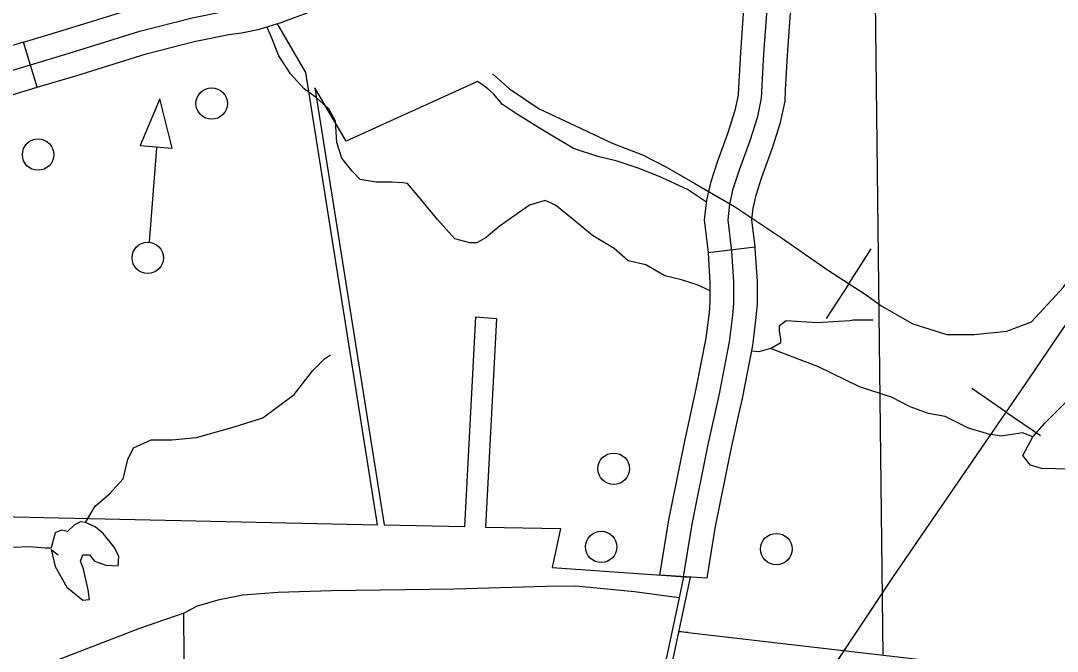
# Model space of a CAD drawing. Extents: x 22866 to 28196, y 1324810 to 1328105.
# Drawn here: x 25647.4 to 25726.5, y 1326082.4 to 1326130.5 of the extents above; entities that cross this region are included whole.
import ezdxf

# ---------------------------------------------------------------- set-up
doc = ezdxf.new("R2010")
doc.units = 0
for name, color, linetype in [('Level 31', 7, 'Continuous'), ('Level 33', 7, 'Continuous'), ('Level 34', 7, 'Continuous'), ('Level 35', 7, 'Continuous'), ('Level 40', 7, 'Continuous'), ('Level 45', 7, 'Continuous'), ('Level 5', 7, 'Continuous'), ('Level 56', 7, 'Continuous'), ('Level 6', 7, 'Continuous'), ('Level 63', 7, 'Continuous')]:
    doc.layers.add(name, color=color, linetype=linetype)

msp = doc.modelspace()

# ---------------------------------------------------------------- linework, layer by layer
at = {"layer": 'Level 31'}
for p, q in [((25648.671, 1326125.457), (25647.638, 1326128.906)), ((25699.902, 1326112.851), (25703.475, 1326113.29)), ((25699.811, 1326087.983), (25696.203, 1326088.229))]:
    msp.add_line(p, q, dxfattribs=at)
for points in [[(25701.557, 1326116.531), (25701.813, 1326117.704), (25702.289, 1326119.17), (25703.095, 1326121.406), (25703.681, 1326123.238), (25703.974, 1326124.631), (25704.157, 1326128.003), (25704.523, 1326133.153), (25704.999, 1326137.001), (25705.182, 1326139.054), (25705.585, 1326141.949), (25705.841, 1326143.87), (25705.914, 1326145.776), (25705.841, 1326151.054)], [(25703.293, 1326138.136), (25703.209, 1326137.192), (25702.731, 1326133.327), (25702.36, 1326128.116), (25702.215, 1326125.45)], [(25705.811, 1326125.255), (25705.954, 1326127.891), (25706.315, 1326132.978), (25706.789, 1326136.811), (25706.879, 1326137.816)], [(25660.764, 1326128.977), (25660.91, 1326129.014), (25663.302, 1326129.491), (25664.27, 1326129.615), (25665.635, 1326129.892), (25667.294, 1326130.407), (25669.608, 1326131.261), (25671.538, 1326132.328), (25673.156, 1326133.592)], [(25647.638, 1326128.906), (25650.576, 1326129.786), (25656.019, 1326131.484), (25659.876, 1326132.466)], [(25617.728, 1326098.709), (25619.203, 1326102.61), (25620.958, 1326106.053), (25622.046, 1326107.986), (25623.416, 1326109.743), (25625.276, 1326111.781), (25627.734, 1326114.311), (25630.262, 1326116.876), (25633.162, 1326119.315), (25635.233, 1326120.966), (25637.796, 1326122.794), (25640.535, 1326124.586), (25642.922, 1326125.534), (25646.292, 1326126.624), (25651.102, 1326128.064), (25656.509, 1326129.751), (25660.511, 1326130.77), (25663.011, 1326131.269)], [(25647.638, 1326128.906), (25645.757, 1326128.343), (25642.312, 1326127.229), (25639.701, 1326126.192), (25636.78, 1326124.28), (25635.654, 1326123.478)], [(25648.671, 1326125.457), (25651.629, 1326126.343), (25657, 1326128.018), (25660.765, 1326128.977)], [(25637.745, 1326120.546), (25638.812, 1326121.307), (25641.368, 1326122.98), (25643.532, 1326123.84), (25646.828, 1326124.905), (25648.671, 1326125.457)], [(25702.215, 1326125.45), (25702.184, 1326124.867), (25701.938, 1326123.699), (25701.39, 1326121.985), (25700.586, 1326119.753), (25700.074, 1326118.175), (25699.78, 1326116.834), (25699.596, 1326115.334), (25699.902, 1326112.851)], [(25703.475, 1326113.29), (25703.224, 1326115.334), (25703.334, 1326116.229), (25703.553, 1326117.233), (25703.993, 1326118.587), (25704.8, 1326120.826), (25705.424, 1326122.778), (25705.764, 1326124.396), (25705.811, 1326125.255)], [(25698.005, 1326088.091), (25698.664, 1326092.123), (25699.872, 1326098.071), (25700.751, 1326102.066), (25701.52, 1326106.024), (25701.776, 1326108.077), (25701.85, 1326108.993), (25701.85, 1326110.606), (25701.703, 1326112.952), (25701.41, 1326115.334), (25701.557, 1326116.531)], [(25698.655, 1326100.918), (25698.988, 1326102.431), (25699.741, 1326106.308), (25699.985, 1326108.26), (25700.049, 1326109.065), (25700.049, 1326110.55), (25699.91, 1326112.785), (25699.902, 1326112.851)], [(25702.172, 1326100.145), (25702.514, 1326101.701), (25703.299, 1326105.741), (25703.568, 1326107.894), (25703.65, 1326108.921), (25703.65, 1326110.662), (25703.496, 1326113.118), (25703.475, 1326113.29)], [(25696.203, 1326088.229), (25696.893, 1326092.447), (25698.111, 1326098.444), (25698.655, 1326100.918)], [(25699.811, 1326087.983), (25700.435, 1326091.798), (25701.634, 1326097.698), (25702.172, 1326100.145)]]:
    msp.add_lwpolyline(points, dxfattribs=at)
at = {"layer": 'Level 33'}
for points in [[(25698.005, 1326088.091), (25697.69, 1326086.501), (25695.844, 1326077.888), (25695.719, 1326077.426)], [(25697.69, 1326086.501), (25694.284, 1326086.941), (25691.648, 1326087.197), (25689.781, 1326087.38), (25687.547, 1326087.344), (25680.517, 1326087.161), (25671.143, 1326087.014), (25667.078, 1326086.904), (25664.369, 1326086.684), (25662.465, 1326086.318), (25660.89, 1326085.841), (25659.865, 1326085.328), (25656.474, 1326084.155), (25649.81, 1326081.59), (25645.636, 1326080.307), (25645.196, 1326080.124), (25643.805, 1326079.611), (25643.109, 1326079.207), (25642.34, 1326078.548), (25641.608, 1326077.741), (25639.777, 1326074.406)]]:
    msp.add_lwpolyline(points, dxfattribs=at)
at = {"layer": 'Level 34'}
msp.add_lwpolyline([(25659.91, 1326076.421), (25659.908, 1326078.494), (25659.865, 1326085.328)], dxfattribs=at)
at = {"layer": 'Level 35'}
for points in [[(25677.676, 1326117.243), (25676.944, 1326118.116), (25676.578, 1326118.169), (25675.741, 1326118.221), (25674.539, 1326118.221), (25673.337, 1326118.43), (25672.709, 1326119.058), (25671.925, 1326120.052), (25671.559, 1326121.256), (25671.455, 1326122.878), (25670.932, 1326123.82), (25669.991, 1326124.657), (25669.05, 1326125.337), (25668.004, 1326126.488), (25667.116, 1326127.849), (25666.488, 1326129.471), (25666.203, 1326130.068)], [(25700.049, 1326109.913), (25699.057, 1326110.388), (25697.855, 1326110.754), (25696.6, 1326111.068), (25695.136, 1326111.905), (25693.777, 1326112.219), (25692.731, 1326113.161), (25691.059, 1326114.155), (25689.595, 1326115.359), (25688.236, 1326116.458), (25687.451, 1326116.824), (25686.249, 1326116.458), (25683.949, 1326114.836), (25682.956, 1326113.998), (25682.224, 1326113.58), (25681.701, 1326113.58), (25680.551, 1326113.894), (25679.244, 1326115.359), (25677.676, 1326117.243)], [(25704.651, 1326105.522), (25705.435, 1326105.977), (25705.435, 1326106.238), (25705.33, 1326106.866), (25705.33, 1326107.285), (25705.853, 1326107.651), (25708.205, 1326107.494), (25710.715, 1326107.651), (25710.976, 1326107.704), (25712.492, 1326107.704)], [(25652.356, 1326092.228), (25653.087, 1326093.484), (25654.185, 1326094.426), (25655.231, 1326095.577), (25655.597, 1326097.042), (25656.015, 1326097.932), (25657.374, 1326098.559), (25658.942, 1326098.559), (25660.824, 1326098.716), (25663.7, 1326099.554), (25665.895, 1326100.234), (25668.3, 1326102.013), (25669.711, 1326103.844), (25670.6, 1326104.734), (25671.071, 1326105.048)], [(25724.673, 1326098.772), (25723.888, 1326099.086), (25722.895, 1326098.929), (25722.268, 1326098.824), (25721.327, 1326098.981), (25719.759, 1326099.452), (25717.981, 1326100.341), (25716.727, 1326100.551), (25715.315, 1326101.074), (25713.904, 1326101.807), (25711.447, 1326102.591), (25708.31, 1326104.109), (25704.651, 1326105.522), (25703.762, 1326105.26), (25703.245, 1326105.307)], [(25738.359, 1326094.596), (25734.119, 1326095.685), (25729.937, 1326096.155), (25727.48, 1326096.312), (25725.337, 1326096.365), (25724.5, 1326096.626), (25723.925, 1326097.359), (25724.673, 1326098.772), (25725.598, 1326099.818), (25727.166, 1326101.388), (25729.153, 1326102.016), (25731.244, 1326102.278), (25734.433, 1326102.278), (25737.778, 1326101.336), (25740.183, 1326100.498), (25741.704, 1326100.143)], [(25649.742, 1326090.187), (25650.055, 1326088.879), (25650.944, 1326087.31), (25652.146, 1326086.315), (25652.669, 1326086.368), (25652.565, 1326087.1), (25652.199, 1326088.67), (25651.99, 1326089.298), (25652.146, 1326089.769), (25652.669, 1326089.769), (25653.035, 1326089.298), (25653.924, 1326088.984), (25654.865, 1326088.932), (25654.917, 1326089.664), (25654.551, 1326090.344), (25653.715, 1326091.391), (25653.087, 1326091.914), (25652.356, 1326092.228), (25651.99, 1326092.28), (25651.519, 1326092.071), (25650.996, 1326091.548), (25650.526, 1326091.653), (25650.055, 1326091.443), (25649.742, 1326090.313)], [(25643.782, 1326067.206), (25643.678, 1326069.174), (25643.73, 1326070.429), (25644.671, 1326072.156), (25645.246, 1326073.621), (25645.612, 1326075.086), (25645.507, 1326077.65), (25645.141, 1326080.476), (25644.619, 1326083.668), (25644.253, 1326085.918), (25644.044, 1326086.964), (25643.991, 1326087.435), (25644.253, 1326088.22), (25644.41, 1326088.953), (25645.037, 1326089.633), (25645.769, 1326090.156), (25646.814, 1326090.365), (25648.121, 1326090.418), (25649.271, 1326090.313), (25649.742, 1326090.313)], [(25649.742, 1326090.187), (25650.265, 1326089.769)]]:
    msp.add_lwpolyline(points, dxfattribs=at)
at = {"layer": 'Level 40'}
for p, q in [((25710.624, 1326110.465), (25712.342, 1326113.128)), ((25710.624, 1326110.465), (25708.905, 1326107.803)), ((25722.65, 1326100.664), (25720.036, 1326102.456)), ((25722.65, 1326100.664), (25725.263, 1326098.872))]:
    msp.add_line(p, q, dxfattribs=at)
for points in [[(25704.923, 1326074.403), (25714.054, 1326088.127), (25714.054, 1326088.127), (25724.382, 1326103.191), (25736.028, 1326120.362), (25741.995, 1326129.788), (25747.188, 1326137.585), (25751.142, 1326143.336), (25756.062, 1326150.894), (25762.776, 1326161.051), (25766.124, 1326165.907), (25769.404, 1326170.711), (25771.079, 1326173.345), (25774.734, 1326178.782), (25776.511, 1326181.416), (25779.21, 1326185.588), (25780.871, 1326187.957), (25784.22, 1326192.232), (25788.935, 1326198.08), (25792.77, 1326202.209)], [(25713.161, 1326108.753), (25715.525, 1326107.414), (25718.106, 1326106.577), (25720.198, 1326106.577), (25722.708, 1326106.856), (25724.591, 1326107.554), (25727.032, 1326110.206), (25732.681, 1326118.373), (25737.911, 1326126.191), (25744.885, 1326136.73), (25746.621, 1326139.282)], [(25714.054, 1326088.127), (25724.382, 1326103.191), (25736.028, 1326120.362), (25741.995, 1326129.788)], [(25683.437, 1326126.489), (25684.727, 1326125.337), (25686.993, 1326123.802), (25689.713, 1326122.545), (25692.572, 1326121.184), (25694.873, 1326120.312), (25696.721, 1326119.369), (25698.883, 1326118.113), (25701.917, 1326116.368), (25705.578, 1326113.925), (25708.995, 1326111.517), (25711.871, 1326109.66), (25713.161, 1326108.753)], [(25683.437, 1326126.489), (25684.727, 1326125.337), (25686.993, 1326123.802), (25689.713, 1326122.545), (25692.572, 1326121.184), (25694.873, 1326120.312), (25696.721, 1326119.369), (25698.883, 1326118.113), (25701.917, 1326116.368), (25705.578, 1326113.925), (25708.995, 1326111.517), (25711.871, 1326109.66), (25713.161, 1326108.753), (25715.525, 1326107.414), (25718.106, 1326106.577), (25720.198, 1326106.577), (25722.708, 1326106.856), (25724.591, 1326107.554), (25727.032, 1326110.206)], [(25704.923, 1326074.403), (25714.054, 1326088.127)]]:
    msp.add_lwpolyline(points, dxfattribs=at)
at = {"layer": 'Level 45'}
msp.add_lwpolyline([(25674.429, 1326028.619), (25683.067, 1326041.543), (25687.146, 1326047.825), (25693.492, 1326057.226), (25703.28, 1326071.933), (25714.054, 1326088.127)], dxfattribs=at)
at = {"layer": 'Level 5'}
msp.add_lwpolyline([(25712.413, 1326151.603), (25713.238, 1326082.121)], dxfattribs=at)
at = {"layer": 'Level 56'}
msp.add_line((25657.779, 1326120.845), (25657.219, 1326113.666), dxfattribs=at)
msp.add_lwpolyline([(25656.531, 1326121.003), (25658.972, 1326120.809), (25658.042, 1326124.567)], close=True, dxfattribs=at)
for centre in [(25661.995, 1326124.219), (25648.739, 1326120.321), (25657.114, 1326112.44), (25692.684, 1326096.341), (25691.728, 1326090.377), (25705.099, 1326090.21)]:
    msp.add_circle(centre, 1.2, dxfattribs=at)
at = {"layer": 'Level 6'}
for points in [[(25617.505, 1326093.326), (25649.197, 1326092.61), (25674.652, 1326092.07), (25669.185, 1326126.586), (25667.013, 1326130.303)], [(25699.763, 1326116.695), (25698.318, 1326117.656), (25696.093, 1326118.676), (25694.548, 1326119.274), (25692.955, 1326119.824), (25691.461, 1326120.183), (25689.627, 1326120.776), (25687.154, 1326122.273), (25685.262, 1326123.442), (25684.194, 1326124.145), (25683.508, 1326124.951), (25683.07, 1326125.328), (25682.68, 1326125.658), (25682.292, 1326125.892), (25672.25, 1326121.342), (25669.864, 1326125.424), (25675.149, 1326092.059), (25681.32, 1326091.928), (25682.158, 1326107.931), (25683.739, 1326107.82), (25682.904, 1326091.894), (25688.616, 1326091.773), (25687.985, 1326088.803), (25698.525, 1326088.066), (25696.258, 1326077.401)]]:
    msp.add_lwpolyline(points, dxfattribs=at)
at = {"layer": 'Level 63'}
msp.add_line((25698.377, 1326083.836), (25785.682, 1326073.761), dxfattribs=at)
msp.add_arc((25693.071, 1326030.642), 53.457, 84.30314, 85.09566, dxfattribs=at)

doc.saveas('drawing.dxf')
